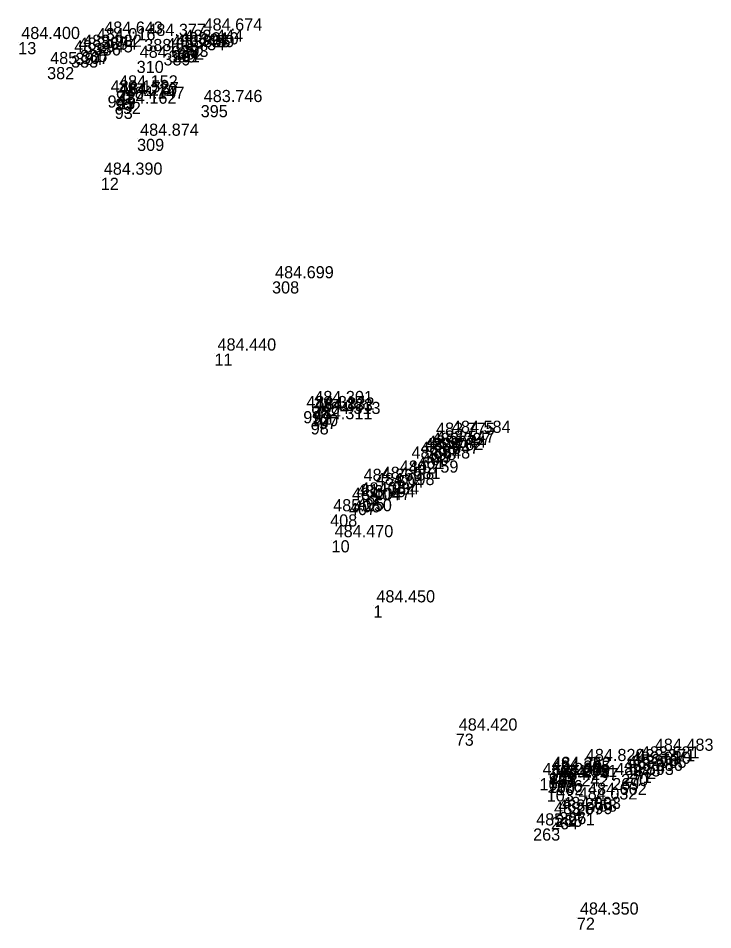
# Model space of a CAD drawing. Extents: x -874038 to -859694, y -1059487 to -1049069.
# Drawn here: x -866842.5 to -866773.8, y -1051097.4 to -1051007.3 of the extents above; entities that cross this region are included whole.
import ezdxf

# ---------------------------------------------------------------- set-up
doc = ezdxf.new("R2010")
doc.units = 0
doc.layers.add('Vrstva 60', color=7, linetype='Continuous')
doc.layers.add('Vrstva 61', color=7, linetype='Continuous')

msp = doc.modelspace()

# ---------------------------------------------------------------- linework, layer by layer
at = {"layer": 'Vrstva 60'}
for p, q in [((-866824.456, -1051008.772), (-866824.456, -1051008.772)), ((-866842.48, -1051009.61), (-866842.48, -1051009.61)), ((-866835.016, -1051009.728), (-866835.016, -1051009.728)), ((-866834.278, -1051009.079), (-866834.278, -1051009.079)), ((-866830.02, -1051009.3), (-866830.02, -1051009.3)), ((-866826.35, -1051009.882), (-866826.35, -1051009.882)), ((-866836.818, -1051010.666), (-866836.818, -1051010.666)), ((-866836.357, -1051010.38), (-866836.357, -1051010.38)), ((-866828.12, -1051010.718), (-866828.12, -1051010.718)), ((-866827.601, -1051010.424), (-866827.601, -1051010.424)), ((-866827.207, -1051010.412), (-866827.207, -1051010.412)), ((-866826.789, -1051010.138), (-866826.789, -1051010.138)), ((-866837.253, -1051010.934), (-866837.253, -1051010.934)), ((-866830.772, -1051011.466), (-866830.772, -1051011.466)), ((-866839.624, -1051012.08), (-866839.624, -1051012.08)), ((-866832.811, -1051014.395), (-866832.811, -1051014.395)), ((-866833.644, -1051014.887), (-866833.644, -1051014.887)), ((-866832.882, -1051015.192), (-866832.882, -1051015.192)), ((-866832.707, -1051015.046), (-866832.707, -1051015.046)), ((-866832.942, -1051016.004), (-866832.942, -1051016.004)), ((-866832.142, -1051015.519), (-866832.142, -1051015.519)), ((-866824.441, -1051015.839), (-866824.441, -1051015.839)), ((-866830.729, -1051019.17), (-866830.729, -1051019.17)), ((-866834.32, -1051023.02), (-866834.32, -1051023.02)), ((-866817.387, -1051033.259), (-866817.387, -1051033.259)), ((-866823.08, -1051040.4), (-866823.08, -1051040.4)), ((-866813.509, -1051045.59), (-866813.509, -1051045.59)), ((-866814.3, -1051046.089), (-866814.3, -1051046.089)), ((-866813.531, -1051046.379), (-866813.531, -1051046.379)), ((-866813.361, -1051046.232), (-866813.361, -1051046.232)), ((-866812.766, -1051046.669), (-866812.766, -1051046.669)), ((-866813.567, -1051047.19), (-866813.567, -1051047.19)), ((-866799.904, -1051048.537), (-866799.904, -1051048.537)), ((-866801.475, -1051048.717), (-866801.475, -1051048.717)), ((-866801.463, -1051049.507), (-866801.463, -1051049.507)), ((-866802.6, -1051050.24), (-866802.6, -1051050.24)), ((-866802.338, -1051049.998), (-866802.338, -1051049.998)), ((-866801.885, -1051049.728), (-866801.885, -1051049.728)), ((-866803.901, -1051051.073), (-866803.901, -1051051.073)), ((-866803.01, -1051050.602), (-866803.01, -1051050.602)), ((-866806.845, -1051053.085), (-866806.845, -1051053.085)), ((-866805.064, -1051052.467), (-866805.064, -1051052.467)), ((-866808.639, -1051053.288), (-866808.639, -1051053.288)), ((-866807.423, -1051053.698), (-866807.423, -1051053.698)), ((-866809.35, -1051054.894), (-866809.35, -1051054.894)), ((-866808.953, -1051054.628), (-866808.953, -1051054.628)), ((-866809.783, -1051055.165), (-866809.783, -1051055.165)), ((-866811.643, -1051056.289), (-866811.643, -1051056.289)), ((-866811.5, -1051058.85), (-866811.5, -1051058.85)), ((-866807.37, -1051065.29), (-866807.37, -1051065.29)), ((-866799.23, -1051077.96), (-866799.23, -1051077.96)), ((-866779.846, -1051079.959), (-866779.846, -1051079.959)), ((-866786.665, -1051080.972), (-866786.665, -1051080.972)), ((-866781.671, -1051080.997), (-866781.671, -1051080.997)), ((-866781.224, -1051080.715), (-866781.224, -1051080.715)), ((-866790.031, -1051081.82), (-866790.031, -1051081.82)), ((-866789.975, -1051081.746), (-866789.975, -1051081.746)), ((-866782.883, -1051081.947), (-866782.883, -1051081.947)), ((-866782.512, -1051081.653), (-866782.512, -1051081.653)), ((-866782.096, -1051081.247), (-866782.096, -1051081.247)), ((-866790.943, -1051082.358), (-866790.943, -1051082.358)), ((-866790.101, -1051082.629), (-866790.101, -1051082.629)), ((-866790.036, -1051082.126), (-866790.036, -1051082.126)), ((-866789.366, -1051082.549), (-866789.366, -1051082.549)), ((-866789.271, -1051082.855), (-866789.271, -1051082.855)), ((-866783.762, -1051082.351), (-866783.762, -1051082.351)), ((-866790.233, -1051083.475), (-866790.233, -1051083.475)), ((-866786.446, -1051084.319), (-866786.446, -1051084.319)), ((-866787.373, -1051084.773), (-866787.373, -1051084.773)), ((-866789.809, -1051086.224), (-866789.809, -1051086.224)), ((-866789.386, -1051085.977), (-866789.386, -1051085.977)), ((-866788.998, -1051085.712), (-866788.998, -1051085.712)), ((-866791.578, -1051087.338), (-866791.578, -1051087.338)), ((-866787.25, -1051096.15), (-866787.25, -1051096.15))]:
    msp.add_line(p, q, dxfattribs=at)

# ---------------------------------------------------------------- texts
for s, p in [('394', (-866824.456, -1051009.972)), ('13', (-866842.48, -1051010.81)), ('386', (-866835.016, -1051010.928)), ('387', (-866834.278, -1051010.279)), ('388', (-866830.02, -1051010.5)), ('393', (-866826.35, -1051011.082)), ('384', (-866836.818, -1051011.866)), ('385', (-866836.357, -1051011.58)), ('389', (-866828.12, -1051011.918)), ('390', (-866827.601, -1051011.624)), ('391', (-866827.207, -1051011.612)), ('392', (-866826.789, -1051011.338)), ('383', (-866837.253, -1051012.134)), ('310', (-866830.772, -1051012.666)), ('382', (-866839.624, -1051013.28)), ('91', (-866832.811, -1051015.595)), ('94', (-866833.644, -1051016.087)), ('95', (-866832.882, -1051016.392)), ('23', (-866832.707, -1051016.246)), ('93', (-866832.942, -1051017.204)), ('92', (-866832.142, -1051016.719)), ('395', (-866824.441, -1051017.039)), ('309', (-866830.729, -1051020.37)), ('12', (-866834.32, -1051024.22)), ('308', (-866817.387, -1051034.459)), ('11', (-866823.08, -1051041.6)), ('96', (-866813.509, -1051046.79)), ('99', (-866814.3, -1051047.289)), ('100', (-866813.531, -1051047.579)), ('22', (-866813.361, -1051047.432)), ('97', (-866812.766, -1051047.869)), ('98', (-866813.567, -1051048.39)), ('307', (-866799.904, -1051049.737)), ('308', (-866801.475, -1051049.917)), ('397', (-866801.463, -1051050.707)), ('400', (-866802.6, -1051051.44)), ('399', (-866802.338, -1051051.198)), ('398', (-866801.885, -1051050.928)), ('402', (-866803.901, -1051052.273)), ('401', (-866803.01, -1051051.802)), ('403', (-866806.845, -1051054.285)), ('604', (-866805.064, -1051053.667)), ('21', (-866808.639, -1051054.488)), ('404', (-866807.423, -1051054.898)), ('406', (-866809.35, -1051056.094)), ('405', (-866808.953, -1051055.828)), ('407', (-866809.783, -1051056.365)), ('408', (-866811.643, -1051057.489)), ('10', (-866811.5, -1051060.05)), ('1', (-866807.37, -1051066.49)), ('73', (-866799.23, -1051079.16)), ('275', (-866779.846, -1051081.159)), ('262', (-866786.665, -1051082.172)), ('273', (-866781.671, -1051082.197)), ('274', (-866781.224, -1051081.915)), ('945', (-866790.031, -1051083.02)), ('101', (-866789.975, -1051082.946)), ('270', (-866782.883, -1051083.147)), ('271', (-866782.512, -1051082.853)), ('272', (-866782.096, -1051082.447)), ('104', (-866790.943, -1051083.558)), ('105', (-866790.101, -1051083.829)), ('157', (-866790.036, -1051083.326)), ('276', (-866789.366, -1051083.749)), ('102', (-866789.271, -1051084.055)), ('269', (-866783.762, -1051083.551)), ('103', (-866790.233, -1051084.675)), ('268', (-866786.446, -1051085.519)), ('267', (-866787.373, -1051085.973)), ('264', (-866789.809, -1051087.424)), ('265', (-866789.386, -1051087.177)), ('266', (-866788.998, -1051086.912)), ('263', (-866791.578, -1051088.538)), ('72', (-866787.25, -1051097.35))]:
    msp.add_text(s, height=1.2, dxfattribs=at).set_placement(p)
at = {"layer": 'Vrstva 61'}
for s, p in [('484.400', (-866842.18, -1051009.31)), ('484.643', (-866833.978, -1051008.779)), ('484.377', (-866829.72, -1051009)), ('484.674', (-866824.156, -1051008.472)), ('483.932', (-866836.057, -1051010.08)), ('484.016', (-866834.716, -1051009.428)), ('483.635', (-866827.301, -1051010.124)), ('483.459', (-866826.907, -1051010.112)), ('483.210', (-866826.489, -1051009.838)), ('483.444', (-866826.05, -1051009.582)), ('483.945', (-866836.953, -1051010.634)), ('483.694', (-866836.518, -1051010.366)), ('483.734', (-866827.82, -1051010.418)), ('485.307', (-866839.324, -1051011.78)), ('484.636', (-866830.472, -1051011.166)), ('484.152', (-866833.344, -1051014.587)), ('484.152', (-866832.511, -1051014.095)), ('484.787', (-866832.407, -1051014.746)), ('484.220', (-866832.582, -1051014.892)), ('484.147', (-866831.842, -1051015.219)), ('483.746', (-866824.141, -1051015.539)), ('484.162', (-866832.642, -1051015.704)), ('484.874', (-866830.429, -1051018.87)), ('484.390', (-866834.02, -1051022.72)), ('484.699', (-866817.087, -1051032.959)), ('484.440', (-866822.78, -1051040.1)), ('484.301', (-866813.209, -1051045.29)), ('484.317', (-866814, -1051045.789)), ('484.383', (-866813.231, -1051046.079)), ('484.832', (-866813.061, -1051045.932)), ('484.311', (-866813.267, -1051046.89)), ('484.313', (-866812.466, -1051046.369)), ('483.775', (-866801.175, -1051048.417)), ('484.584', (-866799.604, -1051048.237)), ('483.544', (-866802.038, -1051049.698)), ('483.297', (-866801.585, -1051049.428)), ('483.547', (-866801.163, -1051049.207)), ('484.548', (-866803.601, -1051050.773)), ('483.847', (-866802.71, -1051050.302)), ('483.782', (-866802.3, -1051049.94)), ('484.759', (-866804.764, -1051052.167)), ('484.869', (-866808.339, -1051052.988)), ('484.098', (-866807.123, -1051053.398)), ('484.581', (-866806.545, -1051052.785)), ('484.034', (-866808.653, -1051054.328)), ('484.047', (-866809.483, -1051054.865)), ('483.794', (-866809.05, -1051054.594)), ('485.250', (-866811.343, -1051055.989)), ('484.470', (-866811.2, -1051058.55)), ('484.450', (-866807.07, -1051064.99)), ('484.420', (-866798.93, -1051077.66)), ('483.621', (-866780.924, -1051080.415)), ('484.483', (-866779.546, -1051079.659)), ('484.820', (-866786.365, -1051080.672)), ('483.965', (-866782.212, -1051081.353)), ('483.610', (-866781.796, -1051080.947)), ('483.371', (-866781.371, -1051080.697)), ('484.262', (-866790.643, -1051082.058)), ('484.279', (-866789.801, -1051082.329)), ('484.895', (-866789.736, -1051081.826)), ('484.322', (-866789.731, -1051081.52)), ('484.252', (-866789.675, -1051081.446)), ('484.061', (-866789.066, -1051082.249)), ('484.593', (-866783.462, -1051082.051)), ('483.986', (-866782.583, -1051081.647)), ('484.242', (-866789.933, -1051083.175)), ('484.247', (-866788.971, -1051082.555)), ('484.602', (-866786.146, -1051084.019)), ('484.032', (-866787.073, -1051084.473)), ('483.999', (-866789.509, -1051085.924)), ('483.758', (-866789.086, -1051085.677)), ('484.003', (-866788.698, -1051085.412)), ('485.271', (-866791.278, -1051087.038)), ('484.350', (-866786.95, -1051095.85))]:
    msp.add_text(s, height=1.2, dxfattribs=at).set_placement(p)

doc.saveas('drawing.dxf')
